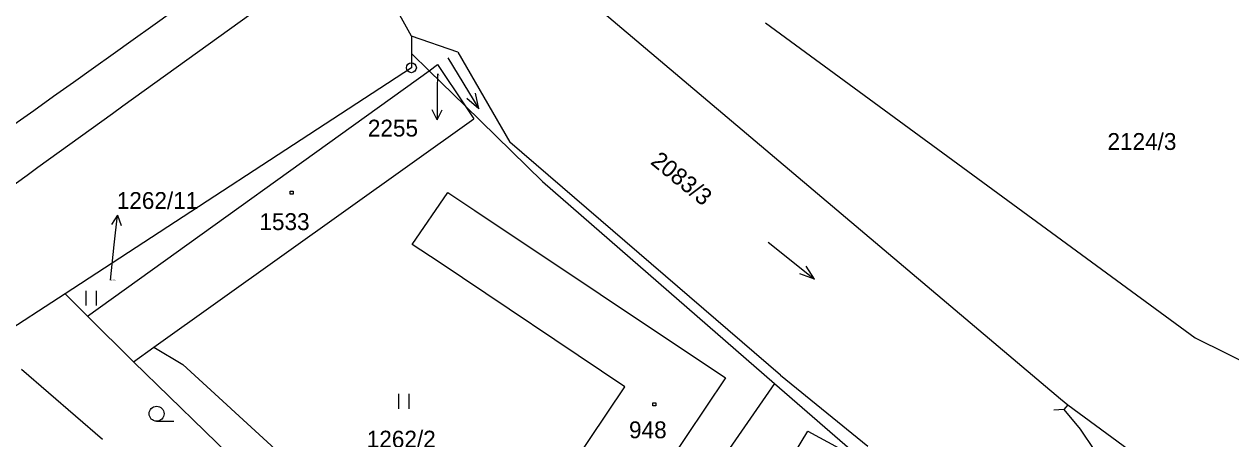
# Model space of a CAD drawing. Extents: x -795483 to -789093, y -1112258 to -1108741.
# Drawn here: x -792447.7 to -792326, y -1110007.9 to -1109966.1 of the extents above; entities that cross this region are included whole.
import ezdxf

# ---------------------------------------------------------------- set-up
doc = ezdxf.new("R2010")
doc.units = 0
for name, color, linetype in [('Komunikace', 7, 'Continuous'), ('Popis vodovodních řadů', 7, 'Continuous'), ('Vrstva 1', 7, 'Continuous'), ('Vrstva 10', 7, 'Continuous'), ('Vrstva 14', 7, 'Continuous'), ('Vrstva 15', 7, 'Continuous'), ('Vrstva 16', 7, 'Continuous'), ('Vrstva 2', 7, 'Continuous'), ('Vrstva 23', 7, 'Continuous'), ('Vrstva 25', 7, 'Continuous'), ('Vrstva 28', 7, 'Continuous')]:
    doc.layers.add(name, color=color, linetype=linetype)

msp = doc.modelspace()

# ---------------------------------------------------------------- linework, layer by layer
at = {"layer": 'Komunikace'}
for p, q in [((-792406, -1109971.13), (-792406.01, -1109972.75)), ((-792438.94, -1109991.94), (-792438.57, -1109988.37))]:
    msp.add_line(p, q, dxfattribs=at)
at = {"layer": 'Popis vodovodních řadů'}
msp.add_line((-792342.86, -1110004.97), (-792343.85, -1110005.03), dxfattribs=at)
at = {"layer": 'Vrstva 1'}
for p, q in [((-792408.62, -1109967.32), (-792412.59, -1109960.02)), ((-792390.22, -1109964.13), (-792343.17, -1110003.9)), ((-792372.92, -1109965.97), (-792329.62, -1109997.74)), ((-792408.62, -1109967.32), (-792408.62, -1109969.07)), ((-792403.95, -1109968.95), (-792408.62, -1109967.32)), ((-792408.62, -1109969.07), (-792406.84, -1109970.81)), ((-792408.62, -1109969.07), (-792408.62, -1109970.51)), ((-792403.95, -1109968.95), (-792398.71, -1109978)), ((-792408.62, -1109970.51), (-792443.53, -1109993.3)), ((-792441.26, -1109995.57), (-792406.84, -1109970.81)), ((-792406.84, -1109970.81), (-792405.98, -1109970.19)), ((-792406.84, -1109970.81), (-792403.21, -1109974.35)), ((-792405.98, -1109970.19), (-792403.21, -1109974.35)), ((-792403.21, -1109974.35), (-792402.34, -1109975.66)), ((-792403.21, -1109974.35), (-792395.41, -1109981.97)), ((-792434.57, -1109998.69), (-792402.34, -1109975.66)), ((-792371.41, -1110001.5), (-792398.71, -1109978)), ((-792395.41, -1109981.97), (-792372, -1110002.35)), ((-792408.53, -1109988.32), (-792404.94, -1109983.1)), ((-792404.94, -1109983.1), (-792402.24, -1109984.9)), ((-792402.24, -1109984.9), (-792376.96, -1110001.77)), ((-792405.83, -1109990.13), (-792408.53, -1109988.32)), ((-792387.11, -1110002.67), (-792405.83, -1109990.13)), ((-792443.53, -1109993.3), (-792471.37, -1110011.46)), ((-792443.53, -1109993.3), (-792441.26, -1109995.57)), ((-792441.26, -1109995.57), (-792436.64, -1110000.17)), ((-792329.62, -1109997.74), (-792310.79, -1110007.06)), ((-792436.64, -1110000.17), (-792434.57, -1109998.69)), ((-792434.57, -1109998.69), (-792431.65, -1110000.44)), ((-792436.64, -1110000.17), (-792417.45, -1110018.77)), ((-792447.93, -1110000.91), (-792439.75, -1110007.97)), ((-792431.65, -1110000.44), (-792421.95, -1110009.35)), ((-792371.41, -1110001.5), (-792362.62, -1110008.67)), ((-792400.35, -1110022.45), (-792387.11, -1110002.67)), ((-792372, -1110002.35), (-792395.89, -1110036.68)), ((-792376.96, -1110001.77), (-792393.81, -1110026.88)), ((-792372, -1110002.35), (-792363.15, -1110010.05)), ((-792343.17, -1110003.9), (-792342.46, -1110004.5)), ((-792342.46, -1110004.5), (-792325.49, -1110016.94)), ((-792370.56, -1110010.32), (-792368.66, -1110007.16)), ((-792368.66, -1110007.16), (-792363.52, -1110009.95))]:
    msp.add_line(p, q, dxfattribs=at)
at = {"layer": 'Vrstva 10'}
for centre, radius, start, end in [((-766698.66, -1146030.34), 44305.3, 125.340692, 125.544186), ((-787632.73, -1116638.09), 8215.39, 125.323222, 125.914081)]:
    msp.add_arc(centre, radius, start, end, dxfattribs=at)
at = {"layer": 'Vrstva 16'}
for p, q in [((-792406.01, -1109972.75), (-792406.03, -1109975.75)), ((-792406.03, -1109975.75), (-792406.52, -1109974.75)), ((-792406.03, -1109975.75), (-792405.52, -1109974.75)), ((-792438.26, -1109985.39), (-792438.86, -1109986.33)), ((-792438.57, -1109988.37), (-792438.26, -1109985.39)), ((-792438.26, -1109985.39), (-792437.87, -1109986.43))]:
    msp.add_line(p, q, dxfattribs=at)
at = {"layer": 'Vrstva 2'}
for p, q in [((-792342.46, -1110004.5), (-792342.86, -1110004.97)), ((-792342.86, -1110004.97), (-792341.19, -1110006.95)), ((-792341.19, -1110006.95), (-792339.76, -1110009.11))]:
    msp.add_line(p, q, dxfattribs=at)
at = {"layer": 'Vrstva 23'}
for p, q in [((-792404.95, -1109969.52), (-792401.81, -1109974.64)), ((-792401.81, -1109974.64), (-792402.17, -1109973.09)), ((-792401.81, -1109974.64), (-792403.02, -1109973.62)), ((-792372.66, -1109988.09), (-792367.97, -1109991.83)), ((-792367.97, -1109991.83), (-792368.83, -1109990.51)), ((-792367.97, -1109991.83), (-792369.46, -1109991.29)), ((-792441.41, -1109994.49), (-792441.41, -1109992.99)), ((-792440.41, -1109992.99), (-792440.41, -1109994.49)), ((-792409.88, -1110004.89), (-792409.88, -1110003.39)), ((-792408.88, -1110003.39), (-792408.88, -1110004.89)), ((-792434.31, -1110006.15), (-792432.56, -1110006.15))]:
    msp.add_line(p, q, dxfattribs=at)
msp.add_circle((-792434.31, -1110005.4), 0.75, dxfattribs=at)
at = {"layer": 'Vrstva 25'}
for p, q in [((-792420.84, -1109982.96), (-792420.54, -1109982.96)), ((-792420.84, -1109983.26), (-792420.84, -1109982.96)), ((-792420.54, -1109983.26), (-792420.84, -1109983.26)), ((-792420.54, -1109982.96), (-792420.54, -1109983.26)), ((-792384.28, -1110004.29), (-792383.98, -1110004.29)), ((-792384.28, -1110004.59), (-792384.28, -1110004.29)), ((-792383.98, -1110004.59), (-792384.28, -1110004.59)), ((-792383.98, -1110004.29), (-792383.98, -1110004.59))]:
    msp.add_line(p, q, dxfattribs=at)
at = {"layer": 'Vrstva 28'}
for radius in [0.5, 0.01]:
    msp.add_circle((-792408.62, -1109970.51), radius, dxfattribs=at)

# ---------------------------------------------------------------- texts
at = {"layer": 'Vrstva 14'}
for s, height, rotation, p in [('2255', 0.1, 309.0532, (-792406, -1109971.13)), ('2083/3', 1.7, 320.9767, (-792384.61, -1109980.14))]:
    msp.add_text(s, height=height, rotation=rotation, dxfattribs=at).set_placement(p)
for s, height, p in [('2124/3', 1.7, (-792338.45, -1109978.8)), ('1262/11', 0.1, (-792438.94, -1109991.94)), ('1262/2', 1.7, (-792413.12, -1110008.81))]:
    msp.add_text(s, height=height, dxfattribs=at).set_placement(p)
at = {"layer": 'Vrstva 15'}
for s, p in [('1533', (-792423.94, -1109986.88)), ('948', (-792386.68, -1110007.87))]:
    msp.add_text(s, height=1.7, dxfattribs=at).set_placement(p)
at = {"layer": 'Vrstva 16'}
for s, p in [('2255', (-792413.01, -1109977.45)), ('1262/11', (-792438.32, -1109984.75))]:
    msp.add_text(s, height=1.7, dxfattribs=at).set_placement(p)

doc.saveas('drawing.dxf')
